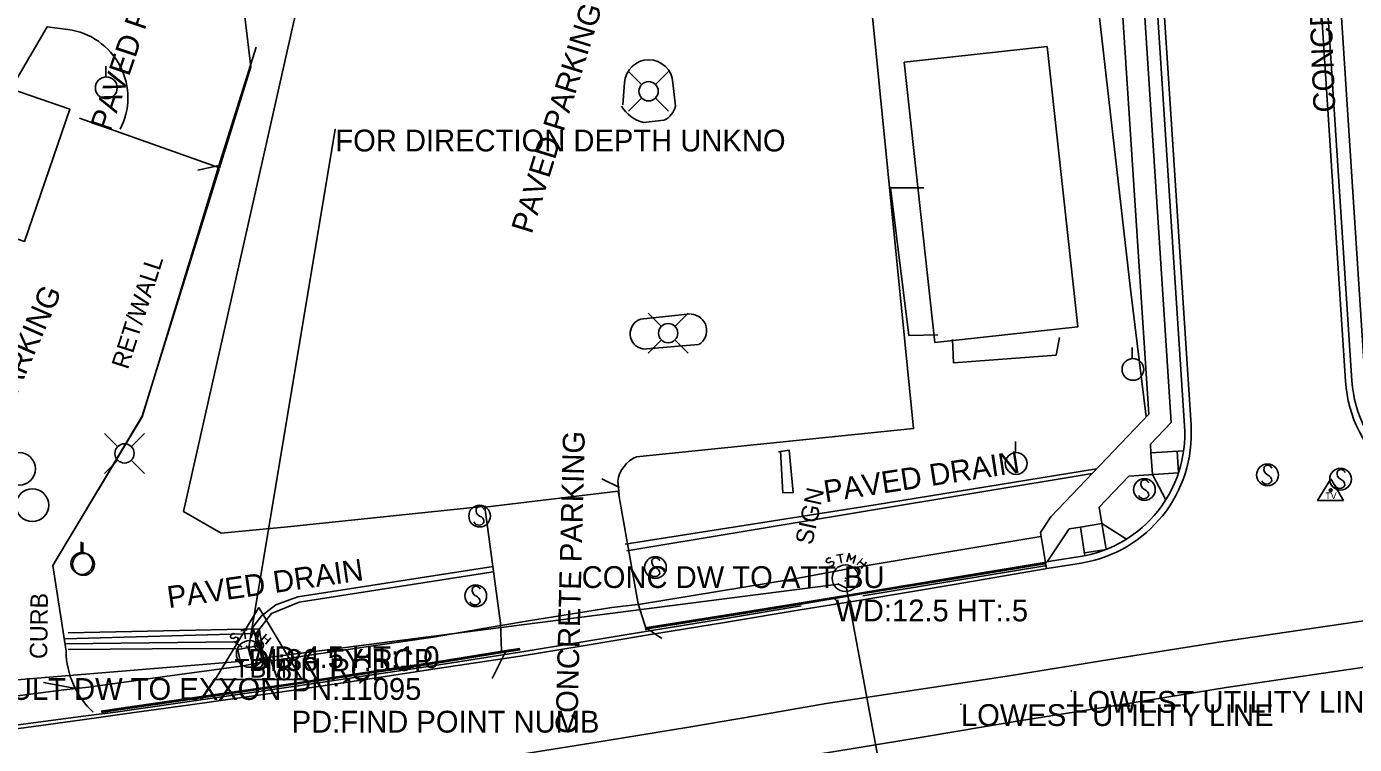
# Model space of a CAD drawing. Extents: x 978516 to 993312, y 1836504 to 1846212.
# Drawn here: x 982364.1 to 982668.7, y 1842635.9 to 1842800.4 of the extents above; entities that cross this region are included whole.
import ezdxf

# ---------------------------------------------------------------- set-up
doc = ezdxf.new("R2010")
doc.units = 0
for name, color, linetype in [('R_Proposed Road', 7, 'Continuous'), ('S_BUILDING', 7, 'Continuous'), ('S_CATCH_BASIN_ANNOT', 7, 'Continuous'), ('S_CURB', 7, 'Continuous'), ('S_CURB_ANNOT', 7, 'Continuous'), ('S_DITCHLINE', 7, 'Continuous'), ('S_DRG_PT_SYM', 7, 'Continuous'), ('S_EDGE_CONCRETE', 7, 'Continuous'), ('S_EDGE_PAVEMENT', 7, 'Continuous'), ('S_ELECTRIC_UTILITIES_ANNOT', 7, 'Continuous'), ('S_IRON_PIN_ANNOT', 7, 'Continuous'), ('S_LANDSCAPING', 7, 'Continuous'), ('S_MANHOLE', 7, 'Continuous'), ('S_MISC_STRUCTURES', 7, 'Continuous'), ('S_PARKING', 7, 'Continuous'), ('S_PARKING_ANNOT', 7, 'Continuous'), ('S_PAVEMENT_CROWN', 7, 'Continuous'), ('S_PRIMARY_CTL', 7, 'Continuous'), ('S_PRIMARY_CTL_ANNOT', 7, 'Continuous'), ('S_SECONDARY_CTL', 7, 'Continuous'), ('S_SIDE_DRAIN', 7, 'Continuous'), ('S_SIDE_DRAIN_ANNOT', 7, 'Continuous'), ('S_SIDEWALK', 7, 'Continuous'), ('S_SIGN', 7, 'Continuous'), ('S_SIGN_ANNOT', 7, 'Continuous'), ('S_STORM_SEWER', 7, 'Continuous'), ('S_STORM_SEWER_ANNOT', 7, 'Continuous'), ('S_SURVEY_TEXT_ANNOT', 7, 'Continuous'), ('S_UTILITY_POLE', 7, 'Continuous'), ('S_UTL_PT_SYM', 7, 'Continuous')]:
    doc.layers.add(name, color=color, linetype=linetype)

msp = doc.modelspace()

# ---------------------------------------------------------------- linework, layer by layer
at = {"layer": 'R_Proposed Road'}
for p, q in [((982660.54, 1842811.94), (982666.6, 1842719.14)), ((982662.04, 1842812.04), (982668.1, 1842719.24)), ((982665.03, 1842812.24), (982671.35, 1842715.48)), ((982615.14, 1842808.98), (982621.5, 1842711.53)), ((982620.13, 1842809.31), (982626.63, 1842709.65)), ((982623.12, 1842809.5), (982629.69, 1842708.93)), ((982624.62, 1842809.6), (982631.18, 1842709.02)), ((982621.5, 1842711.53), (982599.06, 1842688.03)), ((982626.63, 1842709.65), (982621.86, 1842704.7)), ((982621.99, 1842702.7), (982621.86, 1842704.7)), ((982622.31, 1842697.71), (982621.99, 1842702.7)), ((982628.3, 1842698.1), (982627.98, 1842703.09)), ((982616.91, 1842697.36), (982610.13, 1842690.24)), ((982616.91, 1842697.36), (982628.3, 1842698.1)), ((982622.31, 1842697.71), (982625.37, 1842691.9)), ((982611.69, 1842680.55), (982610.13, 1842690.24)), ((982599.06, 1842688.03), (982596.68, 1842684.43)), ((982605.8, 1842685.68), (982610.74, 1842686.47)), ((982610.74, 1842686.47), (982616.37, 1842682.91)), ((982598, 1842676.16), (982596.68, 1842684.43)), ((982603.23, 1842685.27), (982598.22, 1842677.72)), ((982603.23, 1842685.27), (982605.8, 1842685.68)), ((982606.85, 1842679.13), (982605.8, 1842685.68)), ((982606.75, 1842679.76), (982611.69, 1842680.55)), ((982597.76, 1842677.64), (982598.96, 1842677.84)), ((982598.96, 1842677.84), (982605.77, 1842678.93)), ((982599.19, 1842676.35), (982606.01, 1842677.45)), ((982598, 1842676.16), (982599.19, 1842676.35))]:
    msp.add_line(p, q, dxfattribs=at)
msp.add_lwpolyline([(982629.48, 1842703.19), (982621.99, 1842702.7)], dxfattribs=at)
for centre, radius, start, end in [((982696.54, 1842721.1), 30, 183.7353, 276.4349), ((982696.54, 1842721.1), 28.5, 183.7353, 276.4349), ((982601.25, 1842707.07), 28.5, 279.1275, 3.7353), ((982601.25, 1842707.07), 30, 279.1275, 3.7353)]:
    msp.add_arc(centre, radius, start, end, dxfattribs=at)
at = {"layer": 'S_BUILDING'}
for points in [[(982319.81, 1842800.13), (982374.04, 1842781.47), (982363.61, 1842751.18), (982309.39, 1842769.84)], [(982598.21, 1842795.83), (982605.22, 1842731.58), (982572.43, 1842728), (982565.41, 1842792.25)]]:
    msp.add_lwpolyline(points, close=True, dxfattribs=at)
at = {"layer": 'S_CURB'}
for points in [[(982408.32, 1842768.55), (982403.38, 1842767.48)], [(982500.12, 1842694.75), (982496.05, 1842696.71)], [(982505.93, 1842662.57), (982523.84, 1842665.45), (982541.76, 1842668.33), (982556.07, 1842670.72), (982576.8, 1842674.16), (982597.52, 1842677.59), (982597.77, 1842677.63)], [(982505.98, 1842662.27), (982523.89, 1842665.15), (982541.8, 1842668.04), (982556.12, 1842670.43), (982576.85, 1842673.86), (982597.57, 1842677.29), (982597.81, 1842677.33)], [(982555.93, 1842669.96), (982576.81, 1842673.38), (982597.68, 1842676.8), (982597.89, 1842676.84)], [(982353.59, 1842639.23), (982377.12, 1842642.32), (982384.51, 1842643.27), (982405.19, 1842646.26), (982425.86, 1842649.24), (982441.82, 1842651.6), (982457.77, 1842653.97), (982477.25, 1842657.02), (982491.67, 1842659.38), (982506.09, 1842661.74), (982523.93, 1842664.68), (982541.78, 1842667.63)], [(982505.98, 1842662.71), (982509.79, 1842660.17)], [(982381.24, 1842643.52), (982384.71, 1842644.03), (982405.21, 1842646.99), (982425.71, 1842649.94), (982441.69, 1842652.34), (982457.67, 1842654.73), (982473.67, 1842657.31), (982477.27, 1842657.83)], [(982381.28, 1842643.22), (982384.76, 1842643.74), (982405.26, 1842646.69), (982425.75, 1842649.65), (982441.74, 1842652.04), (982457.72, 1842654.43), (982473.72, 1842657.02), (982477.31, 1842657.53)], [(982473.95, 1842657.1), (982470.89, 1842651)], [(982374.98, 1842648.74), (982367.97, 1842650.07)]]:
    msp.add_lwpolyline(points, dxfattribs=at)
at = {"layer": 'S_DITCHLINE'}
for points in [[(982372.81, 1842658.94), (982392.26, 1842659.16), (982411.72, 1842659.38), (982413.55, 1842658.14)], [(982416.85, 1842658.73), (982416.55, 1842661.3), (982394.71, 1842660.68), (982372.87, 1842660.06)]]:
    msp.add_lwpolyline(points, dxfattribs=at)
at = {"layer": 'S_DRG_PT_SYM'}
for points in [[(982549.6, 1842669.08), (982549.6, 1842669.13), (982549.6, 1842669.08), (982549.55, 1842669.08), (982549.6, 1842669.08), (982549.6, 1842669.03), (982549.6, 1842669.08), (982549.65, 1842669.08)], [(982414.61, 1842658.35), (982414.61, 1842658.4), (982414.61, 1842658.35), (982414.56, 1842658.35), (982414.61, 1842658.35), (982414.61, 1842658.3), (982414.61, 1842658.35), (982414.66, 1842658.35)]]:
    msp.add_lwpolyline(points, dxfattribs=at)
at = {"layer": 'S_EDGE_CONCRETE'}
for points in [[(982373.64, 1842661.43), (982395.54, 1842661.91), (982417.44, 1842662.39), (982418.09, 1842658.77)], [(982412.17, 1842657.89), (982392.91, 1842657.77), (982373.66, 1842657.65)], [(982413.34, 1842653.82), (982412.56, 1842657.59), (982417.46, 1842658.55), (982418.2, 1842654.75)]]:
    msp.add_lwpolyline(points, dxfattribs=at)
at = {"layer": 'S_EDGE_PAVEMENT'}
msp.add_lwpolyline([(982353.29, 1842638.33), (982376.37, 1842641.41), (982388.76, 1842643.15), (982401.14, 1842644.88), (982413.53, 1842646.62), (982425.92, 1842648.36), (982441.88, 1842650.77), (982457.84, 1842653.19), (982477.3, 1842656.07), (982491.79, 1842658.48), (982506.28, 1842660.88), (982524.15, 1842663.85), (982542.03, 1842666.82), (982555.95, 1842668.98), (982576.85, 1842672.55), (982597.74, 1842676.12), (982598, 1842676.16)], dxfattribs=at)
at = {"layer": 'S_IRON_PIN_ANNOT'}
msp.add_lwpolyline([(982416.8, 1842795.71), (982408.15, 1842768.27), (982390.6, 1842710.96), (982370.47, 1842677.39)], dxfattribs=at)
at = {"layer": 'S_MANHOLE'}
for centre in [(982362.4, 1842699.03), (982365.44, 1842690.7)]:
    msp.add_circle(centre, 3.75, dxfattribs=at)
at = {"layer": 'S_MISC_STRUCTURES'}
for points in [[(982569.89, 1842763.47), (982562.26, 1842763.42), (982566.46, 1842729.63), (982573.12, 1842729.73)], [(982601.04, 1842729.17), (982600.23, 1842725.11), (982576.68, 1842723.35), (982576.46, 1842728.69)]]:
    msp.add_lwpolyline(points, dxfattribs=at)
at = {"layer": 'S_PARKING'}
for points in [[(982620.93, 1842710.93), (982617.27, 1842740.22), (982609.2, 1842811.17), (982599.73, 1842908.82), (982599.79, 1842908.82)], [(982520.96, 1842880.06), (982563.43, 1842885.58), (982595.63, 1842889.18), (982597.46, 1842885.23), (982603.8, 1842810.73), (982557.75, 1842806.57), (982567.54, 1842708.28), (982504.02, 1842701.79)], [(982469.44, 1842690.47), (982423.94, 1842685.72), (982408.74, 1842684.31), (982400.12, 1842689.28), (982425.26, 1842800.89), (982434.41, 1842840.08), (982444.23, 1842856.51), (982457.83, 1842866.53), (982469.37, 1842868.63)], [(982338.92, 1842820.24), (982371.15, 1842830.13), (982388.67, 1842837.34), (982406.2, 1842831.02), (982412.98, 1842812.98), (982415.59, 1842791.15), (982408.34, 1842768.03), (982376.23, 1842779.42)], [(982373.61, 1842799.74), (982368.83, 1842800.35), (982359.53, 1842784.36)], [(982500.85, 1842782.48), (982501.23, 1842787.53)], [(982512.37, 1842787.52), (982512.94, 1842782.18)], [(982510.31, 1842778.96), (982505.59, 1842778.41)], [(982408.27, 1842767.8), (982390.62, 1842711.12), (982370.16, 1842676.91), (982373.19, 1842657.27)], [(982516.4, 1842734.58), (982504.96, 1842733.36)], [(982505.47, 1842726.5), (982518.26, 1842727.52)], [(982499.73, 1842696.25), (982500.05, 1842693)], [(982473.06, 1842657.21), (982472.8, 1842663.67), (982469.19, 1842690.25), (982499.81, 1842693.91), (982504.42, 1842668.13), (982506.28, 1842662.05)]]:
    msp.add_lwpolyline(points, dxfattribs=at)
msp.add_arc((982507.94, 1842786.84), 8.74, 212.4556, 254.4091, dxfattribs=at)
for centre, major_axis, ratio, start_param, end_param in [((982372.33, 1842784.63), (9.22, -12.37), 0.961475, 0.41463, 2.397773), ((982506.8, 1842787.22), (-3.75, 4.12), 0.999982, 4.028089, 7.059671), ((982508.32, 1842783.3), (2.08, 4.33), 0.990679, 4.024335, 4.920465), ((982506.08, 1842730), (-0.69, 3.48), 0.992199, 0.128073, 2.770199), ((982516.37, 1842730.74), (2.9, -2.35), 0.99956, 5.925813, 8.478986), ((982506.2, 1842695.53), (-2.94, -6.14), 0.952194, 3.948418, 5.033647), ((982392.21, 1842657.23), (10.49, -16.03), 0.98923, 4.135921, 4.960604)]:
    msp.add_ellipse(centre, major_axis=major_axis, ratio=ratio, start_param=start_param, end_param=end_param, dxfattribs=at)
at = {"layer": 'S_PAVEMENT_CROWN'}
for points in [[(982363.48, 1842616.91), (982385.15, 1842619.83), (982408.03, 1842623.21), (982430.9, 1842626.59), (982450.94, 1842629.58), (982470.99, 1842632.58), (982493.51, 1842636.18), (982516.04, 1842639.79), (982531.79, 1842642.5), (982547.53, 1842645.22), (982568.26, 1842648.38), (982588.99, 1842651.54), (982613.49, 1842655.48), (982637.99, 1842659.42), (982650.48, 1842661.23), (982662.97, 1842663.04), (982675.46, 1842664.85)], [(982342.71, 1842603.24), (982364.35, 1842606.03), (982385.98, 1842608.82), (982408.81, 1842612.24), (982431.64, 1842615.66), (982452.39, 1842618.9), (982473.14, 1842622.13), (982495.31, 1842625.65), (982517.48, 1842629.18), (982533.48, 1842631.7), (982549.48, 1842634.22), (982569.95, 1842637.63), (982590.42, 1842641.04), (982614.83, 1842644.97), (982639.23, 1842648.9), (982651.71, 1842650.73), (982664.2, 1842652.56), (982676.68, 1842654.39)]]:
    msp.add_lwpolyline(points, dxfattribs=at)
at = {"layer": 'S_PRIMARY_CTL'}
for p, q in [((982417.42, 1842667.28), (982407.39, 1842650.77)), ((982417.42, 1842667.28), (982427.25, 1842650.77)), ((982407.39, 1842650.77), (982427.25, 1842650.77))]:
    msp.add_line(p, q, dxfattribs=at)
for radius in [1.04, 0.609, 0.344]:
    msp.add_circle((982417.42, 1842658.58), radius, dxfattribs=at)
at = {"layer": 'S_SECONDARY_CTL'}
for p, q in [((982663.21, 1842696.74), (982660.2, 1842691.78)), ((982663.21, 1842696.74), (982666.15, 1842691.78)), ((982660.2, 1842691.78), (982666.15, 1842691.78))]:
    msp.add_line(p, q, dxfattribs=at)
for radius in [0.311, 0.183, 0.103]:
    msp.add_circle((982663.21, 1842694.13), radius, dxfattribs=at)
at = {"layer": 'S_SIDE_DRAIN'}
for points in [[(982609.54, 1842699), (982558.71, 1842690.78), (982501.42, 1842681.79)], [(982501.81, 1842680.27), (982608.53, 1842697.95)], [(982415.74, 1842662.28), (982417.96, 1842665.25), (982421.31, 1842667.9), (982426.31, 1842669.69), (982471.12, 1842676.68)], [(982471.12, 1842675.46), (982426.66, 1842668.49), (982420.29, 1842665.84), (982416.89, 1842661.46), (982417.4, 1842658.82)]]:
    msp.add_lwpolyline(points, dxfattribs=at)
at = {"layer": 'S_SIDEWALK'}
msp.add_lwpolyline([(982352.58, 1842645.79), (982372.67, 1842648.37), (982378.3, 1842648.99), (982395.82, 1842651.41), (982413.34, 1842653.82), (982418.2, 1842654.75), (982437.79, 1842657.62), (982457.38, 1842660.49), (982472.86, 1842663.12), (982479.21, 1842664.19), (982498.37, 1842667.22), (982504.93, 1842668.02), (982522.57, 1842670.93), (982540.22, 1842673.84), (982554.58, 1842676.49), (982575.66, 1842679.99), (982596.75, 1842683.49), (982596.83, 1842683.5)], dxfattribs=at)
at = {"layer": 'S_SIGN'}
msp.add_lwpolyline([(982537.06, 1842703.08), (982537.54, 1842693.57), (982539.97, 1842693.61), (982539.01, 1842703.34), (982536.57, 1842702.97)], dxfattribs=at)
for centre in [(982648.72, 1842697.63), (982665.48, 1842696.66), (982620.5, 1842694.29), (982468.03, 1842688.21), (982508.34, 1842676.42), (982467.14, 1842669.94)]:
    msp.add_circle(centre, 2.49, dxfattribs=at)
for centre, radius, start, end in [((982649.4, 1842698.96), 1.5, 167.1196, 241.9813), ((982648.79, 1842698.9), 0.95, 16.5258, 156.8957), ((982666.17, 1842697.99), 1.5, 167.1196, 241.9813), ((982665.56, 1842697.93), 0.95, 16.5258, 156.8957), ((982621.18, 1842695.62), 1.5, 167.1196, 241.9813), ((982620.57, 1842695.56), 0.95, 16.5258, 156.8957), ((982648.56, 1842696.81), 1.28, 204.641, 335.359), ((982648.3, 1842696.29), 1.4, 358.6529, 73.7063), ((982665.33, 1842695.84), 1.28, 204.641, 335.359), ((982665.07, 1842695.32), 1.4, 358.6529, 73.7063), ((982620.34, 1842693.47), 1.28, 204.641, 335.359), ((982620.09, 1842692.95), 1.4, 358.6529, 73.7063), ((982468.71, 1842689.53), 1.5, 167.1196, 241.9813), ((982468.1, 1842689.48), 0.95, 16.5258, 156.8957), ((982467.88, 1842687.39), 1.28, 204.641, 335.359), ((982467.62, 1842686.87), 1.4, 358.6529, 73.7063), ((982509.02, 1842677.74), 1.5, 167.1196, 241.9813), ((982508.41, 1842677.69), 0.95, 16.5258, 156.8957), ((982508.18, 1842675.6), 1.28, 204.641, 335.359), ((982507.93, 1842675.08), 1.4, 358.6529, 73.7063), ((982467.82, 1842671.26), 1.5, 167.1196, 241.9813), ((982467.21, 1842671.2), 0.95, 16.5258, 156.8957), ((982466.98, 1842669.11), 1.28, 204.641, 335.359), ((982466.73, 1842668.59), 1.4, 358.6529, 73.7063)]:
    msp.add_arc(centre, radius, start, end, dxfattribs=at)
at = {"layer": 'S_STORM_SEWER'}
for p, q in [((982415.03, 1842657.71), (982434.93, 1842776.79)), ((982547.6, 1842678.25), (982547.52, 1842677.86)), ((982547.52, 1842677.86), (982547.71, 1842677.59)), ((982548.14, 1842678.64), (982547.6, 1842678.25)), ((982547.71, 1842677.59), (982548.14, 1842677.48)), ((982548.56, 1842678.56), (982548.14, 1842678.64)), ((982548.14, 1842677.48), (982548.68, 1842677.83)), ((982548.68, 1842677.83), (982549.15, 1842677.75)), ((982549.22, 1842677.05), (982548.68, 1842676.66)), ((982549.15, 1842677.75), (982549.3, 1842677.48)), ((982549.3, 1842677.48), (982549.22, 1842677.05)), ((982549.88, 1842679.22), (982551.39, 1842679.49)), ((982550.66, 1842679.38), (982551.01, 1842677.44)), ((982554.57, 1842677.01), (982555.81, 1842678.48)), ((982555.23, 1842677.79), (982556.2, 1842676.97)), ((982556.78, 1842677.67), (982555.54, 1842676.2)), ((982548.68, 1842676.66), (982548.29, 1842676.74)), ((982417.59, 1842655.57), (982550.3, 1842672.63)), ((982550.3, 1842672.63), (982552.18, 1842671.69)), ((982552.18, 1842671.69), (982563.37, 1842611.81)), ((982413.24, 1842661.87), (982414.75, 1842662.14)), ((982414.02, 1842662.02), (982414.36, 1842660.08)), ((982410.95, 1842660.9), (982410.88, 1842660.51)), ((982410.88, 1842660.51), (982411.07, 1842660.24)), ((982411.5, 1842661.29), (982410.95, 1842660.9)), ((982411.07, 1842660.24), (982411.5, 1842660.12)), ((982411.92, 1842661.21), (982411.5, 1842661.29)), ((982411.5, 1842660.12), (982412.04, 1842660.47)), ((982412.04, 1842659.31), (982411.65, 1842659.39)), ((982412.04, 1842660.47), (982412.5, 1842660.39)), ((982412.58, 1842659.7), (982412.04, 1842659.31)), ((982412.5, 1842660.39), (982412.66, 1842660.12)), ((982412.66, 1842660.12), (982412.58, 1842659.7)), ((982417.93, 1842659.66), (982419.17, 1842661.13)), ((982418.59, 1842660.43), (982419.56, 1842659.62)), ((982420.14, 1842660.32), (982418.9, 1842658.84)), ((982262.5, 1842642.46), (982413.79, 1842654.92))]:
    msp.add_line(p, q, dxfattribs=at)
for points in [[(982553.68, 1842677.32), (982554.22, 1842679.18), (982553.18, 1842678.17), (982552.79, 1842679.61), (982552.25, 1842677.75)], [(982417.04, 1842659.97), (982417.58, 1842661.83), (982416.53, 1842660.82), (982416.15, 1842662.25), (982415.6, 1842660.39)]]:
    msp.add_lwpolyline(points, dxfattribs=at)
for centre in [(982551.92, 1842673.95), (982415.28, 1842656.6)]:
    msp.add_circle(centre, 3.05, dxfattribs=at)
at = {"layer": 'S_UTILITY_POLE'}
for p, q in [((982382.27, 1842788.88), (982382.27, 1842791.36)), ((982505.19, 1842787.16), (982502.2, 1842790.15)), ((982508.36, 1842787.16), (982511.35, 1842790.15)), ((982505.19, 1842783.99), (982502.2, 1842781)), ((982508.36, 1842783.99), (982511.35, 1842781)), ((982509.67, 1842731.72), (982506.69, 1842734.71)), ((982512.85, 1842731.72), (982515.83, 1842734.71)), ((982509.67, 1842728.54), (982506.69, 1842725.56)), ((982512.85, 1842728.54), (982515.83, 1842725.56)), ((982617.72, 1842724.35), (982617.72, 1842726.83)), ((982384.98, 1842704.15), (982381.99, 1842707.14)), ((982388.16, 1842704.15), (982391.14, 1842707.14)), ((982590.94, 1842702.78), (982590.94, 1842705.27)), ((982384.98, 1842700.98), (982381.99, 1842697.99)), ((982388.16, 1842700.98), (982391.14, 1842697.99)), ((982376.65, 1842679.84), (982376.65, 1842682.32)), ((982377.04, 1842679.66), (982377.04, 1842682.14))]:
    msp.add_line(p, q, dxfattribs=at)
for centre, radius in [((982382.41, 1842786.36), 2.5), ((982506.78, 1842785.58), 2.21), ((982511.27, 1842730.14), 2.21), ((982617.86, 1842721.83), 2.5), ((982386.58, 1842702.57), 2.21), ((982591.08, 1842700.27), 2.5), ((982376.8, 1842677.32), 2.5), ((982377.18, 1842677.15), 2.5)]:
    msp.add_circle(centre, radius, dxfattribs=at)
at = {"layer": 'S_UTL_PT_SYM'}
for points in [[(982434.93, 1842776.79), (982434.93, 1842776.84), (982434.93, 1842776.79), (982434.88, 1842776.79), (982434.93, 1842776.79), (982434.93, 1842776.74), (982434.93, 1842776.79), (982434.98, 1842776.79)], [(982551.92, 1842673.95), (982551.92, 1842674), (982551.92, 1842673.95), (982551.87, 1842673.95), (982551.92, 1842673.95), (982551.92, 1842673.9), (982551.92, 1842673.95), (982551.97, 1842673.95)], [(982550.3, 1842672.63), (982550.3, 1842672.68), (982550.3, 1842672.63), (982550.25, 1842672.63), (982550.3, 1842672.63), (982550.3, 1842672.58), (982550.3, 1842672.63), (982550.35, 1842672.63)], [(982551.89, 1842673.36), (982551.89, 1842673.41), (982551.89, 1842673.36), (982551.84, 1842673.36), (982551.89, 1842673.36), (982551.89, 1842673.31), (982551.89, 1842673.36), (982551.94, 1842673.36)], [(982552.18, 1842671.69), (982552.18, 1842671.74), (982552.18, 1842671.69), (982552.13, 1842671.69), (982552.18, 1842671.69), (982552.18, 1842671.64), (982552.18, 1842671.69), (982552.23, 1842671.69)], [(982415.03, 1842657.71), (982415.03, 1842657.76), (982415.03, 1842657.71), (982414.98, 1842657.71), (982415.03, 1842657.71), (982415.03, 1842657.66), (982415.03, 1842657.71), (982415.08, 1842657.71)], [(982415.28, 1842656.6), (982415.28, 1842656.65), (982415.28, 1842656.6), (982415.23, 1842656.6), (982415.28, 1842656.6), (982415.28, 1842656.55), (982415.28, 1842656.6), (982415.33, 1842656.6)], [(982413.79, 1842654.92), (982413.79, 1842654.97), (982413.79, 1842654.92), (982413.74, 1842654.92), (982413.79, 1842654.92), (982413.79, 1842654.87), (982413.79, 1842654.92), (982413.84, 1842654.92)], [(982417.59, 1842655.57), (982417.59, 1842655.62), (982417.59, 1842655.57), (982417.54, 1842655.57), (982417.59, 1842655.57), (982417.59, 1842655.52), (982417.59, 1842655.57), (982417.64, 1842655.57)], [(982603.72, 1842648.11), (982603.72, 1842648.16), (982603.72, 1842648.11), (982603.67, 1842648.11), (982603.72, 1842648.11), (982603.72, 1842648.06), (982603.72, 1842648.11), (982603.77, 1842648.11)], [(982578.42, 1842645.09), (982578.42, 1842645.14), (982578.42, 1842645.09), (982578.37, 1842645.09), (982578.42, 1842645.09), (982578.42, 1842645.04), (982578.42, 1842645.09), (982578.47, 1842645.09)]]:
    msp.add_lwpolyline(points, dxfattribs=at)

# ---------------------------------------------------------------- texts
at = {"layer": 'S_CATCH_BASIN_ANNOT'}
for s, p in [('WD:12.5 HT:.5', (982549.6, 1842664.08)), ('WD:4.5 HT:1.0', (982414.61, 1842653.35))]:
    msp.add_text(s, height=5, dxfattribs=at).set_placement(p)
at = {"layer": 'S_CURB_ANNOT'}
msp.add_text('CURB', height=4, rotation=89.2904, dxfattribs=at).set_placement((982368.84, 1842655.42))
at = {"layer": 'S_ELECTRIC_UTILITIES_ANNOT'}
for p in [(982603.72, 1842643.11), (982578.42, 1842640.09)]:
    msp.add_text('LOWEST UTILITY LINE', height=5, dxfattribs=at).set_placement(p)
at = {"layer": 'S_LANDSCAPING'}
msp.add_text('RET/WALL', height=4, rotation=72.1914, dxfattribs=at).set_placement((982387.33, 1842721.65))
at = {"layer": 'S_PARKING_ANNOT'}
for s, rotation, p in [('CONCRETE PARKING', 92.2981, (982664.31, 1842780.81)), ('PAVED PARKING', 71.3911, (982383.35, 1842776.14)), ('PAVED PARKING', 72.7329, (982479.97, 1842752.68)), ('CONCRETE PARKING', 66.5331, (982344.58, 1842675.98)), ('CONCRETE PARKING', 88.559, (982490.42, 1842638.21))]:
    msp.add_text(s, height=5.0005, rotation=rotation, dxfattribs=at).set_placement(p)
at = {"layer": 'S_PRIMARY_CTL'}
msp.add_text('TBM', height=4.287, dxfattribs=at).set_placement((982411.77, 1842651.19))
at = {"layer": 'S_PRIMARY_CTL_ANNOT'}
for s, p in [('PN:11095', (982424.92, 1842646.08)), ('PD:FIND POINT NUMB', (982424.92, 1842638.58))]:
    msp.add_text(s, height=5, dxfattribs=at).set_placement(p)
at = {"layer": 'S_SECONDARY_CTL'}
msp.add_text('TV', height=1.5, dxfattribs=at).set_placement((982662, 1842692.12))
at = {"layer": 'S_SIDE_DRAIN_ANNOT'}
for rotation, p in [(8.7139, (982547.33, 1842691.36)), (8.167, (982396.74, 1842667.09))]:
    msp.add_text('PAVED DRAIN', height=5.0005, rotation=rotation, dxfattribs=at).set_placement(p)
at = {"layer": 'S_SIGN_ANNOT'}
msp.add_text('SIGN', height=4, rotation=77.7032, dxfattribs=at).set_placement((982544.29, 1842681.42))
at = {"layer": 'S_STORM_SEWER_ANNOT'}
for s, p in [('FOR DIRECTION DEPTH UNKNO', (982434.93, 1842771.79)), ('DI:36 TY:RCP', (982415.03, 1842652.71)), ('18IN RCP', (982417.59, 1842650.57))]:
    msp.add_text(s, height=5, dxfattribs=at).set_placement(p)
at = {"layer": 'S_SURVEY_TEXT_ANNOT'}
for s, p in [('CONC DW TO ATT BU', (982491.44, 1842671.72)), ('ASPHAULT DW TO EXXON', (982337.86, 1842646.07))]:
    msp.add_text(s, height=5, dxfattribs=at).set_placement(p)

doc.saveas('drawing.dxf')
